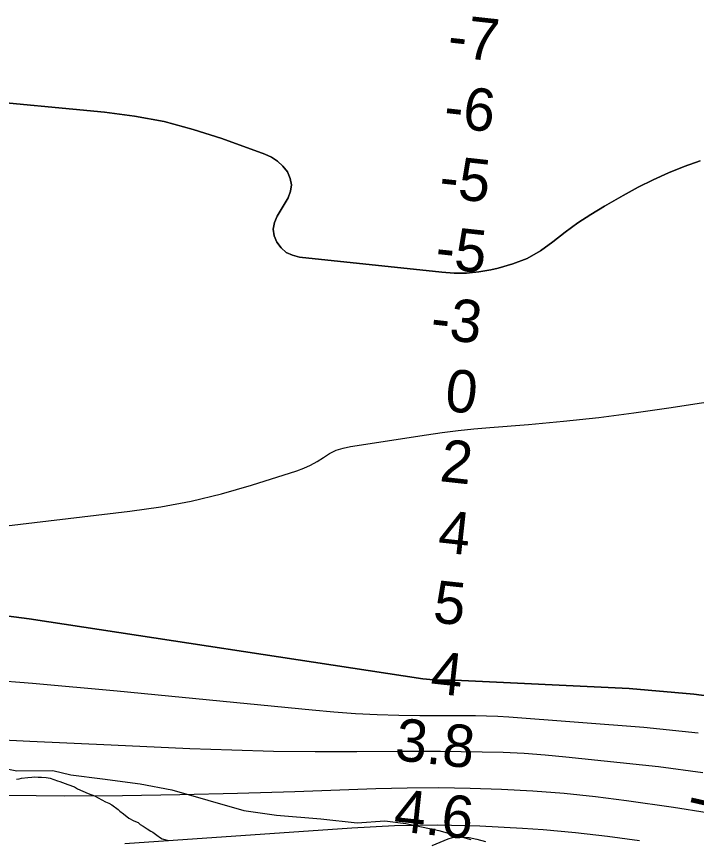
# Model space of a CAD drawing. Extents: x 3245246 to 3283090, y 806824 to 832173.
# Drawn here: x 3263634 to 3264596, y 818874 to 820040 of the extents above; entities that cross this region are included whole.
import ezdxf

# ---------------------------------------------------------------- set-up
doc = ezdxf.new("R2010")
doc.units = 0
for name, color, linetype in [('V-RIVR-EDGE', 7, 'Continuous'), ('V-RIVR-RANG', 7, 'Continuous'), ('V-SITE-VEGE', 7, 'Continuous'), ('V-TOPO-DPTH', 7, 'Continuous'), ('V-TOPO-MINR', 7, 'Continuous'), ('V-TOPO-WATR', 7, 'Continuous')]:
    doc.layers.add(name, color=color, linetype=linetype)

msp = doc.modelspace()

# ---------------------------------------------------------------- linework, layer by layer
at = {"layer": 'V-RIVR-EDGE'}
msp.add_lwpolyline([(3263582.9, 818982), (3263634.6, 818971.5), (3263685.5, 818972.2), (3263711.1, 818966.1), (3263755.8, 818960.3), (3263808.9, 818953.2), (3263854, 818944.8), (3263955.7, 818915.5), (3264002.2, 818908.8), (3264064.8, 818903.5), (3264116, 818898.1), (3264155.2, 818900.6), (3264185.2, 818897.1), (3264231.6, 818887), (3264276.8, 818874.3)], dxfattribs=at)
at = {"layer": 'V-SITE-VEGE'}
for points in [[(3263634, 818959.7), (3263637.7, 818960.4), (3263641.4, 818961.2), (3263650.2, 818962.3)], [(3263650.2, 818962.3), (3263655.7, 818962.8), (3263659.8, 818962.9), (3263664.8, 818962.5), (3263669.7, 818962.6), (3263676.2, 818962.2), (3263682, 818961.3), (3263692.1, 818957.5), (3263695.6, 818956.5), (3263706.7, 818952.1), (3263716, 818948.7), (3263720.5, 818946.3), (3263735.6, 818939.7), (3263744.4, 818936.1), (3263760.3, 818927.5), (3263764.8, 818925.7), (3263769.2, 818923.5), (3263778.1, 818916.8), (3263780.3, 818914.6), (3263785.7, 818910.8), (3263793.2, 818904.5), (3263800, 818900.7), (3263806.4, 818898.6), (3263809.1, 818895.8), (3263813.3, 818893.2), (3263818.9, 818889.4), (3263824.2, 818886.1), (3263826.9, 818884.7), (3263832.9, 818880.7), (3263837.9, 818876.9), (3263840.1, 818875.5), (3263849.4, 818873.1)], [(3264222.1, 818866), (3264245.1, 818875.3), (3264250.8, 818877.2), (3264260.3, 818878.1), (3264274.6, 818877.1), (3264285.3, 818874.9), (3264297.5, 818871.6)]]:
    msp.add_lwpolyline(points, dxfattribs=at)
at = {"layer": 'V-TOPO-DPTH'}
for points in [[(3264601.4, 819835.3), (3264579, 819826.9), (3264556.8, 819818), (3264535, 819808.3), (3264513.7, 819797.7), (3264492.7, 819786.3), (3264465.9, 819770.9), (3264446.9, 819759.4), (3264428.4, 819747.2), (3264410.6, 819734.2), (3264393.2, 819720.5), (3264375.4, 819707.8), (3264356.6, 819697), (3264336.5, 819689.1), (3264315.5, 819683), (3264305.4, 819680.8), (3264288.1, 819678), (3264270.7, 819676.3), (3264253.3, 819676.2), (3264235.8, 819677.3), (3264034.4, 819698.8), (3264024.6, 819701.4), (3264015.9, 819705.5), (3264008.6, 819711.9), (3264002.4, 819719.8), (3263998.9, 819729.2), (3263997.5, 819738.5), (3263999.2, 819747.8), (3264002.8, 819757), (3264018.3, 819782.9), (3264021.8, 819792.1), (3264023.2, 819801.3), (3264021.4, 819810.3), (3264017.5, 819819.4), (3264010.8, 819827.5), (3264003.4, 819834.6), (3263994.7, 819840.2), (3263985.3, 819844.7), (3263924.8, 819866.7), (3263884.1, 819879.7), (3263842.9, 819890.7), (3263801, 819898.5), (3263758.6, 819904.1), (3263569, 819922.1)], [(3263569, 819922.1), (3263758.6, 819904.1), (3263801, 819898.5), (3263842.9, 819890.7), (3263884.1, 819879.7), (3263924.8, 819866.7), (3263985.3, 819844.7), (3263994.7, 819840.2), (3264003.4, 819834.6), (3264010.8, 819827.5), (3264017.5, 819819.4), (3264021.4, 819810.3), (3264023.2, 819801.3), (3264021.8, 819792.1), (3264018.3, 819782.9), (3264002.8, 819757), (3263999.2, 819747.8), (3263997.5, 819738.5), (3263998.9, 819729.2), (3264002.4, 819719.8), (3264008.6, 819711.9), (3264015.9, 819705.5), (3264024.6, 819701.4), (3264034.4, 819698.8), (3264235.8, 819677.3), (3264253.3, 819676.2), (3264270.7, 819676.3), (3264288.1, 819678), (3264305.4, 819680.8), (3264315.5, 819683), (3264336.5, 819689.1), (3264356.6, 819697), (3264375.4, 819707.8), (3264393.2, 819720.5), (3264410.6, 819734.2), (3264428.4, 819747.2), (3264446.9, 819759.4), (3264465.9, 819770.9), (3264492.7, 819786.3), (3264513.7, 819797.7), (3264535, 819808.3), (3264556.8, 819818), (3264579, 819826.9), (3264601.4, 819835.3)], [(3264683.7, 819068.4), (3264592.6, 819080.2), (3264500.9, 819087.9), (3264254, 819099.8), (3264251.4, 819099.9), (3264248.8, 819099.9), (3264246.3, 819099.9), (3264243.7, 819099.9), (3264241.1, 819099.8), (3264238.6, 819099.8), (3264236, 819099.8), (3264233.4, 819099.9), (3264228.7, 819100), (3264223.8, 819100.3), (3264218.9, 819100.7), (3264214, 819101.2), (3264209.2, 819101.9), (3263652.2, 819186.8), (3263593.7, 819194.5)], [(3264683.7, 819068.4), (3264592.6, 819080.2), (3264500.9, 819087.9), (3264254, 819099.8), (3264251.4, 819099.9), (3264248.8, 819099.9), (3264246.3, 819099.9), (3264243.7, 819099.9), (3264241.1, 819099.8), (3264238.6, 819099.8), (3264236, 819099.8), (3264233.4, 819099.9), (3264228.7, 819100), (3264223.8, 819100.3), (3264218.9, 819100.7), (3264214, 819101.2), (3264209.2, 819101.9), (3263652.2, 819186.8), (3263593.7, 819194.5)], [(3263538.4, 819019.2), (3263653.2, 819013.7), (3263768, 819008.4), (3263879.6, 819003.4), (3263938.6, 819001.1), (3263997.6, 818999.5), (3264056.7, 818998.8), (3264115.7, 818998.8), (3264174.6, 818999.2), (3264204.2, 818999.3), (3264233.9, 818999.3), (3264263.5, 818999.1), (3264293.2, 818998.7), (3264322.8, 818997.9), (3264352.4, 818996.5), (3264381.9, 818994.4), (3264411.4, 818991.6), (3264542.6, 818977.6), (3264605, 818969.4)]]:
    msp.add_lwpolyline(points, dxfattribs=at)
at = {"layer": 'V-TOPO-MINR'}
for points in [[(3263569, 819922.1), (3263758.6, 819904.1), (3263801, 819898.5), (3263842.9, 819890.7), (3263884.1, 819879.7), (3263924.8, 819866.7), (3263985.3, 819844.7), (3263994.7, 819840.2), (3264003.4, 819834.6), (3264010.8, 819827.5), (3264017.5, 819819.4), (3264021.4, 819810.3), (3264023.2, 819801.3), (3264021.8, 819792.1), (3264018.3, 819782.9), (3264002.8, 819757), (3263999.2, 819747.8), (3263997.5, 819738.5), (3263998.9, 819729.2), (3264002.4, 819719.8), (3264008.6, 819711.9), (3264015.9, 819705.5), (3264024.6, 819701.4), (3264034.4, 819698.8), (3264235.8, 819677.3), (3264253.3, 819676.2), (3264270.7, 819676.3), (3264288.1, 819678), (3264305.4, 819680.8), (3264315.5, 819683), (3264336.5, 819689.1), (3264356.6, 819697), (3264375.4, 819707.8), (3264393.2, 819720.5), (3264410.6, 819734.2), (3264428.4, 819747.2), (3264446.9, 819759.4), (3264465.9, 819770.9), (3264492.7, 819786.3), (3264513.7, 819797.7), (3264535, 819808.3), (3264556.8, 819818), (3264579, 819826.9), (3264601.4, 819835.3)], [(3263591.7, 819315.3), (3263794.6, 819339), (3263838.2, 819345.4), (3263881.5, 819353.4), (3263924.3, 819363.9), (3263966.7, 819376.1), (3264030.8, 819396.4), (3264040.7, 819400.1), (3264050.3, 819404.4), (3264059.4, 819409.5), (3264068.3, 819415.3), (3264077.2, 819420.8), (3264086.5, 819425.4), (3264096.3, 819428.6), (3264106.5, 819430.9), (3264214.3, 819447.3), (3264236.6, 819450.5), (3264258.9, 819453.3), (3264281.3, 819455.7), (3264303.7, 819457.7), (3264358.4, 819462.1), (3264408.2, 819466.6), (3264457.9, 819471.9), (3264507.4, 819478.3), (3264556.9, 819485.3), (3264748.1, 819514.8)], [(3263536.6, 819104.9), (3263656.6, 819095.7), (3263776.6, 819085), (3264052.5, 819057.7), (3264083, 819055), (3264113.6, 819052.9), (3264144.2, 819051.5), (3264174.9, 819050.6), (3264204.7, 819050.1), (3264220.5, 819050), (3264236.2, 819049.8), (3264252, 819049.9), (3264267.8, 819050), (3264283.5, 819049.9), (3264299.3, 819049.6), (3264315, 819048.9), (3264330.7, 819047.9), (3264521.7, 819033.4), (3264598.7, 819025.2)], [(3263538.4, 819019.2), (3263653.2, 819013.7), (3263768, 819008.4), (3263879.6, 819003.4), (3263938.6, 819001.1), (3263997.6, 818999.5), (3264056.7, 818998.8), (3264115.7, 818998.8), (3264174.6, 818999.2), (3264204.2, 818999.3), (3264233.9, 818999.3), (3264263.5, 818999.1), (3264293.2, 818998.7), (3264322.8, 818997.9), (3264352.4, 818996.5), (3264381.9, 818994.4), (3264411.4, 818991.6), (3264542.6, 818977.6), (3264605, 818969.4)], [(3263621.2, 818937), (3263702.5, 818936.2), (3263783.9, 818936.8), (3263865.3, 818938), (3263946.7, 818940), (3264028, 818942.4), (3264142.7, 818946.4), (3264187.1, 818947.5), (3264231.5, 818947.8), (3264275.9, 818947.1), (3264320.4, 818945.8), (3264364.7, 818943.3), (3264409, 818939.9), (3264453.2, 818935.2), (3264497.2, 818929.7), (3264563.8, 818920.3), (3264611.2, 818912.7)], [(3263787.6, 818868.6), (3264108.5, 818891), (3264168.8, 818894), (3264229.2, 818895.1), (3264289.5, 818893.7), (3264349.9, 818890.5), (3264379.5, 818888.3), (3264424.9, 818884.3), (3264470.3, 818879.3), (3264515.4, 818872.9)]]:
    msp.add_lwpolyline(points, dxfattribs=at)
at = {"layer": 'V-TOPO-WATR'}
msp.add_lwpolyline([(3263593.7, 819194.5), (3263652.2, 819186.8), (3264209.2, 819101.9), (3264214, 819101.2), (3264218.9, 819100.7), (3264223.8, 819100.3), (3264228.7, 819100), (3264233.4, 819099.9), (3264236, 819099.8), (3264238.6, 819099.8), (3264241.1, 819099.8), (3264243.7, 819099.9), (3264246.3, 819099.9), (3264248.8, 819099.9), (3264251.4, 819099.9), (3264254, 819099.8), (3264500.9, 819087.9), (3264592.6, 819080.2), (3264683.7, 819068.4)], dxfattribs=at)

# ---------------------------------------------------------------- texts
at = {"layer": 'V-RIVR-RANG'}
for s, rotation, p in [('-7', 353.7583, (3264242.5, 819983.2)), ('-6', 353.7583, (3264237.2, 819883.4)), ('-5', 353.7583, (3264230.5, 819783.7)), ('-5', 353.7583, (3264225.1, 819683.8)), ('-3', 353.7583, (3264218.4, 819584.1)), ('0', 353.7583, (3264238.6, 819481.5)), ('2', 353.7583, (3264231.6, 819381.8)), ('4', 353.7583, (3264228.9, 819281.6)), ('5', 353.7583, (3264221.9, 819182)), ('4', 353.7583, (3264218.2, 819081.9)), ('3.8', 353.7583, (3264168, 818987)), ('-1.2', 347.3111, (3264580.1, 818908.6)), ('4.6', 353.7583, (3264166.4, 818886.7))]:
    msp.add_text(s, height=60, rotation=rotation, dxfattribs=at).set_placement(p)

doc.saveas('drawing.dxf')
